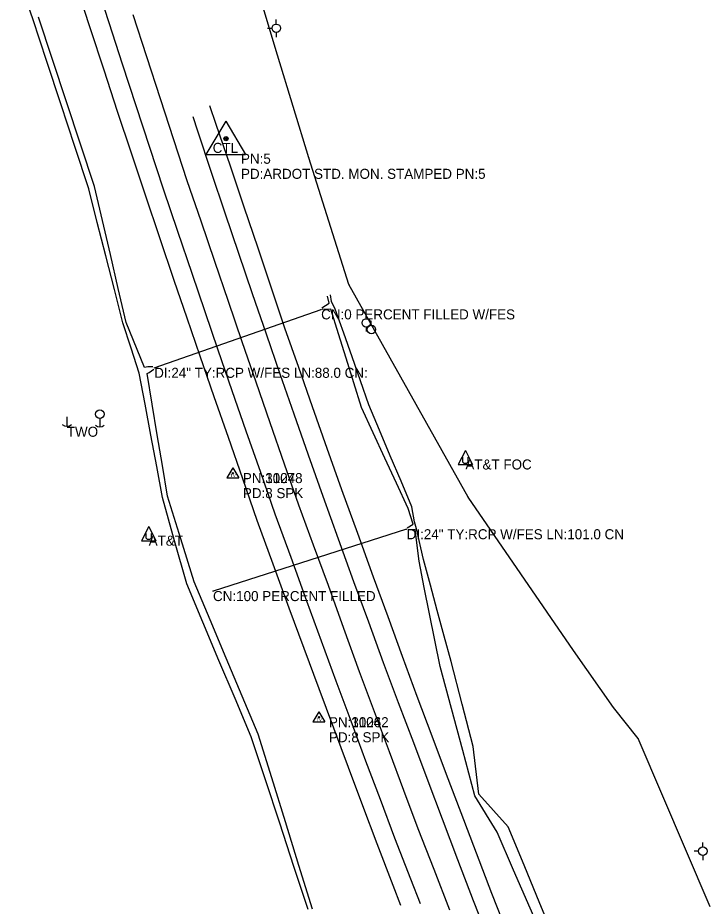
# Model space of a CAD drawing. Extents: x 954793 to 988390, y 1867850 to 1924428.
# Drawn here: x 986654.9 to 986999.9, y 1871447.9 to 1871890.3 of the extents above; entities that cross this region are included whole.
import ezdxf

# ---------------------------------------------------------------- set-up
doc = ezdxf.new("R2010")
doc.units = 0
for name, color, linetype in [('S_CROSS_DRAIN', 7, 'Continuous'), ('S_CROSS_DRAIN_ANNOT', 7, 'Continuous'), ('S_DITCHLINE', 7, 'Continuous'), ('S_DRG_PT_SYM', 7, 'Continuous'), ('S_EDGE_PAVEMENT', 7, 'Continuous'), ('S_FIBER_OPTIC_CABLE', 7, 'Continuous'), ('S_PAVEMENT_CROWN', 7, 'Continuous'), ('S_PRIMARY_CTL', 7, 'Continuous'), ('S_PRIMARY_CTL_ANNOT', 7, 'Continuous'), ('S_SECONDARY_CTL', 7, 'Continuous'), ('S_SECONDARY_CTL_ANNOT', 7, 'Continuous'), ('S_SHOULDER', 7, 'Continuous'), ('S_UNDERGROUND_CABLE', 7, 'Continuous'), ('S_UTILITY_POLE', 7, 'Continuous'), ('S_UTILITY_POLE_ANNOT', 7, 'Continuous'), ('S_UTL_PT_SYM', 7, 'Continuous')]:
    doc.layers.add(name, color=color, linetype=linetype)

msp = doc.modelspace()

# ---------------------------------------------------------------- linework, layer by layer
at = {"layer": 'S_CROSS_DRAIN'}
for p, q in [((986722.88, 1871716.03), (986806.06, 1871745.13)), ((986848.67, 1871635.65), (986752.2, 1871604.85))]:
    msp.add_line(p, q, dxfattribs=at)
at = {"layer": 'S_DITCHLINE'}
for points in [[(986799.64, 1871446.24), (986792.53, 1871467.75), (986785.41, 1871489.27), (986778.3, 1871510.78), (986771.18, 1871532.3), (986763.16, 1871551.32), (986755.14, 1871570.34), (986747.12, 1871589.36), (986739.1, 1871608.38), (986733.07, 1871629.93), (986727.04, 1871651.47), (986724.14, 1871666.94), (986721.24, 1871682.4), (986718.34, 1871697.86), (986715.44, 1871713.33), (986711.38, 1871725.87), (986707.32, 1871738.41), (986703.07, 1871755.08), (986698.81, 1871771.75), (986694.56, 1871788.42), (986690.3, 1871805.09), (986683.33, 1871826.25), (986676.36, 1871847.41), (986669.4, 1871868.57), (986662.43, 1871889.72), (986654.93, 1871911.23)], [(986722.27, 1871716.43), (986719.78, 1871716.46), (986718.13, 1871716.18), (986708.95, 1871738.57), (986705.01, 1871755.51), (986701.07, 1871772.46), (986697.14, 1871789.4), (986693.2, 1871806.35), (986686.21, 1871827.41), (986679.22, 1871848.48), (986672.23, 1871869.55), (986665.24, 1871890.62)], [(986806.39, 1871745.84), (986810.05, 1871748.29), (986809.27, 1871751.7)], [(986922.99, 1871430.19), (986915.08, 1871449.26), (986907.16, 1871468.34), (986899.25, 1871487.41), (986884.55, 1871503.66), (986881.76, 1871527.39), (986876.27, 1871548.57), (986870.77, 1871569.75), (986867.35, 1871582.44), (986863.93, 1871595.14), (986860.51, 1871607.84), (986857.08, 1871620.53), (986853.58, 1871635.87), (986852.5, 1871639.37), (986851.21, 1871646.78), (986845.87, 1871659.5), (986840.53, 1871672.22), (986835.2, 1871684.94), (986829.86, 1871697.65), (986825.67, 1871709.55), (986821.48, 1871721.44), (986817.3, 1871733.34), (986813.11, 1871745.23), (986811.28, 1871749.12), (986810.71, 1871752.41)], [(986848.95, 1871636.4), (986851.89, 1871638.2), (986849.45, 1871645.89), (986843.62, 1871658.5), (986837.8, 1871671.1), (986831.97, 1871683.71), (986826.15, 1871696.31), (986822.32, 1871708.54), (986818.5, 1871720.77), (986814.68, 1871733), (986810.86, 1871745.23), (986806.63, 1871744.99)], [(986801.78, 1871446.49), (986795.02, 1871468.25), (986788.25, 1871490.01), (986781.48, 1871511.77), (986774.72, 1871533.53), (986766.75, 1871552.51), (986758.78, 1871571.49), (986750.81, 1871590.46), (986742.84, 1871609.44), (986736.18, 1871630.81), (986729.52, 1871652.18), (986726.98, 1871667.45), (986724.43, 1871682.71), (986721.89, 1871697.97), (986719.34, 1871713.24), (986720.41, 1871713.63), (986722.77, 1871715.29)], [(986980.83, 1871284.22), (986983.53, 1871286.46), (986973.93, 1871302.08), (986968.26, 1871317.73), (986962.58, 1871333.37), (986953.61, 1871352.3), (986944.64, 1871371.23), (986935.66, 1871390.16), (986926.69, 1871409.09), (986918.44, 1871428), (986910.18, 1871446.9), (986901.93, 1871465.81), (986893.68, 1871484.72), (986882.57, 1871502.86), (986876.63, 1871525.45), (986870.98, 1871546.36), (986865.34, 1871567.27), (986862.71, 1871580.38), (986860.09, 1871593.5), (986857.46, 1871606.61), (986854.84, 1871619.73), (986852.98, 1871635.44), (986849.23, 1871635.35)]]:
    msp.add_lwpolyline(points, dxfattribs=at)
at = {"layer": 'S_DRG_PT_SYM'}
for points in [[(986806.06, 1871745.13), (986806.06, 1871745.18), (986806.06, 1871745.13), (986806.01, 1871745.13), (986806.06, 1871745.13), (986806.06, 1871745.08), (986806.06, 1871745.13), (986806.11, 1871745.13)], [(986722.88, 1871716.03), (986722.88, 1871716.08), (986722.88, 1871716.03), (986722.83, 1871716.03), (986722.88, 1871716.03), (986722.88, 1871715.98), (986722.88, 1871716.03), (986722.93, 1871716.03)], [(986848.67, 1871635.65), (986848.67, 1871635.7), (986848.67, 1871635.65), (986848.62, 1871635.65), (986848.67, 1871635.65), (986848.67, 1871635.6), (986848.67, 1871635.65), (986848.72, 1871635.65)], [(986752.2, 1871604.85), (986752.2, 1871604.9), (986752.2, 1871604.85), (986752.15, 1871604.85), (986752.2, 1871604.85), (986752.2, 1871604.8), (986752.2, 1871604.85), (986752.25, 1871604.85)]]:
    msp.add_lwpolyline(points, dxfattribs=at)
at = {"layer": 'S_EDGE_PAVEMENT'}
for points in [[(986855.51, 1871449.09), (986850.71, 1871461.46), (986842.79, 1871481.87), (986835.57, 1871500.99), (986828.35, 1871520.11), (986820.95, 1871540.07), (986813.56, 1871560.02), (986806.27, 1871579.93), (986798.99, 1871599.83), (986791.11, 1871621.52), (986783.24, 1871643.21), (986775.97, 1871663.82), (986768.7, 1871684.44), (986761.7, 1871704.62), (986754.7, 1871724.8), (986748.22, 1871743.86), (986741.74, 1871762.93), (986734.65, 1871783.96), (986727.57, 1871805), (986720.71, 1871825.76), (986713.85, 1871846.53), (986707.11, 1871867.17), (986700.38, 1871887.81), (986693.64, 1871908.83)], [(986890.17, 1871429.99), (986881.98, 1871450.65), (986874.22, 1871470.93), (986866.46, 1871491.21), (986859.32, 1871510.21), (986852.17, 1871529.21), (986844.68, 1871549.16), (986837.19, 1871569.12), (986829.76, 1871589.31), (986822.33, 1871609.51), (986814.68, 1871630.76), (986807.02, 1871652.02), (986799.79, 1871672.49), (986792.55, 1871692.96), (986785.68, 1871712.84), (986778.81, 1871732.73), (986771.92, 1871752.86), (986765.03, 1871773), (986758.27, 1871793.1), (986751.5, 1871813.21), (986744.65, 1871833.86), (986742.31, 1871840.92)]]:
    msp.add_lwpolyline(points, dxfattribs=at)
at = {"layer": 'S_FIBER_OPTIC_CABLE'}
for p, q in [((986784.32, 1871871.72), (986769.59, 1871921.1)), ((986799.85, 1871820.53), (986784.32, 1871871.72)), ((986819.9, 1871757.55), (986799.85, 1871820.53)), ((986879.24, 1871651.65), (986819.9, 1871757.55)), ((986931.73, 1871575.17), (986879.24, 1871651.65)), ((986951.79, 1871546.86), (986931.73, 1871575.17)), ((986964.06, 1871531.39), (986951.79, 1871546.86)), ((986999.9, 1871447.58), (986964.06, 1871531.39))]:
    msp.add_line(p, q, dxfattribs=at)
at = {"layer": 'S_PAVEMENT_CROWN'}
msp.add_lwpolyline([(986870.16, 1871445.94), (986862.31, 1871466.22), (986854.47, 1871486.5), (986847.32, 1871505.61), (986840.17, 1871524.71), (986832.69, 1871544.71), (986825.2, 1871564.71), (986817.43, 1871586.15), (986809.66, 1871607.6), (986802.33, 1871627.64), (986795.01, 1871647.68), (986787.85, 1871668.12), (986780.7, 1871688.56), (986773.68, 1871708.79), (986766.67, 1871729.03), (986759.85, 1871749), (986753.04, 1871768.97), (986746.22, 1871789.07), (986739.4, 1871809.17), (986732.68, 1871829.59), (986725.97, 1871850.01), (986719.16, 1871870.88), (986712.35, 1871891.75)], dxfattribs=at)
at = {"layer": 'S_PRIMARY_CTL'}
for p, q in [((986758.63, 1871838.82), (986748.6, 1871822.3)), ((986758.63, 1871838.82), (986768.46, 1871822.3)), ((986748.6, 1871822.3), (986768.46, 1871822.3))]:
    msp.add_line(p, q, dxfattribs=at)
for radius in [1.04, 0.609, 0.344]:
    msp.add_circle((986758.63, 1871830.12), radius, dxfattribs=at)
at = {"layer": 'S_SECONDARY_CTL'}
for p, q in [((986762.07, 1871666.22), (986759.06, 1871661.26)), ((986762.07, 1871666.22), (986765.01, 1871661.26)), ((986759.06, 1871661.26), (986765.01, 1871661.26)), ((986804.96, 1871544.66), (986801.95, 1871539.7)), ((986804.96, 1871544.66), (986807.9, 1871539.7)), ((986801.95, 1871539.7), (986807.9, 1871539.7))]:
    msp.add_line(p, q, dxfattribs=at)
for centre, radius in [((986762.07, 1871663.61), 0.311), ((986762.07, 1871663.61), 0.183), ((986762.07, 1871663.61), 0.103), ((986804.96, 1871542.05), 0.311), ((986804.96, 1871542.05), 0.183), ((986804.96, 1871542.05), 0.103)]:
    msp.add_circle(centre, radius, dxfattribs=at)
at = {"layer": 'S_SHOULDER'}
for points in [[(986845.75, 1871448.19), (986841.89, 1871458.27), (986833.96, 1871478.97), (986826.84, 1871497.94), (986819.73, 1871516.91), (986812.4, 1871536.53), (986805.06, 1871556.16), (986797.6, 1871576.27), (986790.13, 1871596.38), (986782.2, 1871618.2), (986774.27, 1871640.03), (986767.08, 1871660.69), (986759.89, 1871681.36), (986752.85, 1871701.56), (986745.81, 1871721.76), (986739.36, 1871740.66), (986732.9, 1871759.56), (986725.71, 1871780.8), (986718.52, 1871802.04), (986711.55, 1871822.88), (986704.58, 1871843.71), (986697.89, 1871864.26), (986691.2, 1871884.81), (986684.4, 1871905.69)], [(986899.3, 1871433.65), (986891.08, 1871454.32), (986883.43, 1871474.35), (986875.78, 1871494.37), (986868.56, 1871513.46), (986861.35, 1871532.54), (986853.98, 1871552.39), (986846.61, 1871572.24), (986839.41, 1871592.05), (986832.22, 1871611.85), (986824.29, 1871633.57), (986816.35, 1871655.29), (986809.07, 1871675.91), (986801.78, 1871696.52), (986794.91, 1871716.12), (986788.03, 1871735.71), (986781.32, 1871755.68), (986774.61, 1871775.65), (986767.77, 1871796.02), (986760.93, 1871816.39), (986753.82, 1871837.23), (986750.67, 1871846.43)]]:
    msp.add_lwpolyline(points, dxfattribs=at)
at = {"layer": 'S_UNDERGROUND_CABLE'}
for p, q in [((986877.92, 1871674.92), (986874.4, 1871667.83)), ((986877.92, 1871674.92), (986881.41, 1871667.83)), ((986876.72, 1871669.07), (986876.72, 1871671.51)), ((986879.08, 1871671.51), (986879.08, 1871669.07)), ((986874.4, 1871667.83), (986881.41, 1871667.83)), ((986877.34, 1871668.41), (986876.72, 1871669.07)), ((986878.54, 1871668.41), (986877.34, 1871668.41)), ((986879.08, 1871669.07), (986878.54, 1871668.41)), ((986720.15, 1871636.97), (986716.62, 1871629.88)), ((986720.15, 1871636.97), (986723.64, 1871629.88)), ((986718.95, 1871631.12), (986718.95, 1871633.56)), ((986719.57, 1871630.46), (986718.95, 1871631.12)), ((986721.31, 1871631.12), (986720.77, 1871630.46)), ((986721.31, 1871633.56), (986721.31, 1871631.12)), ((986716.62, 1871629.88), (986723.64, 1871629.88)), ((986720.77, 1871630.46), (986719.57, 1871630.46))]:
    msp.add_line(p, q, dxfattribs=at)
at = {"layer": 'S_UTILITY_POLE'}
for p, q in [((986783.73, 1871887.19), (986783.73, 1871889.44)), ((986781.64, 1871885.06), (986779.31, 1871885.06)), ((986783.81, 1871880.65), (986783.81, 1871882.97)), ((986828.54, 1871740.45), (986828.54, 1871742.57)), ((986830.96, 1871737.27), (986830.96, 1871739.38)), ((986828.54, 1871736.23), (986828.54, 1871734.17)), ((986679.34, 1871691.63), (986679.34, 1871686.9)), ((986695.81, 1871690.81), (986695.81, 1871686.57)), ((986996.25, 1871477.44), (986996.25, 1871479.69)), ((986994.16, 1871475.31), (986991.84, 1871475.31)), ((986996.33, 1871470.89), (986996.33, 1871473.21))]:
    msp.add_line(p, q, dxfattribs=at)
for centre, radius in [((986783.73, 1871885.08), 2.13), ((986828.56, 1871738.37), 2.11), ((986831.08, 1871735.13), 2.13), ((986695.81, 1871692.99), 2.13), ((986996.26, 1871475.33), 2.13)]:
    msp.add_circle(centre, radius, dxfattribs=at)
for centre, radius in [((986679.4, 1871690.33), 3.41), ((986695.81, 1871689.68), 3.09)]:
    msp.add_arc(centre, radius, 226.3972, 313.6028, dxfattribs=at)
at = {"layer": 'S_UTL_PT_SYM'}
for points in [[(986784.32, 1871871.72), (986784.32, 1871871.77), (986784.32, 1871871.72), (986784.27, 1871871.72), (986784.32, 1871871.72), (986784.32, 1871871.67), (986784.32, 1871871.72), (986784.37, 1871871.72)], [(986799.85, 1871820.53), (986799.85, 1871820.58), (986799.85, 1871820.53), (986799.8, 1871820.53), (986799.85, 1871820.53), (986799.85, 1871820.48), (986799.85, 1871820.53), (986799.9, 1871820.53)], [(986819.9, 1871757.55), (986819.9, 1871757.6), (986819.9, 1871757.55), (986819.85, 1871757.55), (986819.9, 1871757.55), (986819.9, 1871757.5), (986819.9, 1871757.55), (986819.95, 1871757.55)], [(986879.24, 1871651.65), (986879.24, 1871651.7), (986879.24, 1871651.65), (986879.19, 1871651.65), (986879.24, 1871651.65), (986879.24, 1871651.6), (986879.24, 1871651.65), (986879.29, 1871651.65)], [(986931.73, 1871575.17), (986931.73, 1871575.22), (986931.73, 1871575.17), (986931.68, 1871575.17), (986931.73, 1871575.17), (986931.73, 1871575.12), (986931.73, 1871575.17), (986931.78, 1871575.17)], [(986951.79, 1871546.86), (986951.79, 1871546.91), (986951.79, 1871546.86), (986951.74, 1871546.86), (986951.79, 1871546.86), (986951.79, 1871546.81), (986951.79, 1871546.86), (986951.84, 1871546.86)], [(986964.06, 1871531.39), (986964.06, 1871531.44), (986964.06, 1871531.39), (986964.01, 1871531.39), (986964.06, 1871531.39), (986964.06, 1871531.34), (986964.06, 1871531.39), (986964.11, 1871531.39)]]:
    msp.add_lwpolyline(points, dxfattribs=at)

# ---------------------------------------------------------------- texts
at = {"layer": 'S_CROSS_DRAIN_ANNOT'}
for s, p in [('CN:0 PERCENT FILLED W/FES', (986806.06, 1871740.13)), ('DI:24" TY:RCP W/FES LN:88.0 CN:', (986722.88, 1871711.03)), ('DI:24" TY:RCP W/FES LN:101.0 CN', (986848.67, 1871630.65)), ('CN:100 PERCENT FILLED', (986752.2, 1871599.85))]:
    msp.add_text(s, height=5, dxfattribs=at).set_placement(p)
at = {"layer": 'S_PRIMARY_CTL'}
msp.add_text('CTL', height=5, rotation=360, dxfattribs=at).set_placement((986752.05, 1871823.04))
at = {"layer": 'S_PRIMARY_CTL_ANNOT'}
for s, p in [('PN:5', (986766.13, 1871817.62)), ('PD:ARDOT STD. MON. STAMPED PN:5', (986766.13, 1871810.12))]:
    msp.add_text(s, height=5, dxfattribs=at).set_placement(p)
at = {"layer": 'S_SECONDARY_CTL'}
for p in [(986760.86, 1871661.6), (986803.75, 1871540.03)]:
    msp.add_text('TV', height=1.5, rotation=360, dxfattribs=at).set_placement(p)
at = {"layer": 'S_SECONDARY_CTL_ANNOT'}
for s, p in [('PN:1127', (986767.07, 1871658.61)), ('PN:30048', (986767.07, 1871658.61)), ('PD:8 SPK', (986767.07, 1871651.11)), ('PD:8 SPK', (986767.07, 1871651.11)), ('PN:1126', (986809.96, 1871537.05)), ('PN:30042', (986809.96, 1871537.05)), ('PD:8 SPK', (986809.96, 1871529.55)), ('PD:8 SPK', (986809.96, 1871529.55))]:
    msp.add_text(s, height=5, dxfattribs=at).set_placement(p)
at = {"layer": 'S_UTILITY_POLE_ANNOT'}
for s, p in [('TWO', (986679.36, 1871681.68)), ('AT&T FOC', (986877.92, 1871665.39)), ('AT&T', (986720.15, 1871627.44))]:
    msp.add_text(s, height=5, dxfattribs=at).set_placement(p)

doc.saveas('drawing.dxf')
